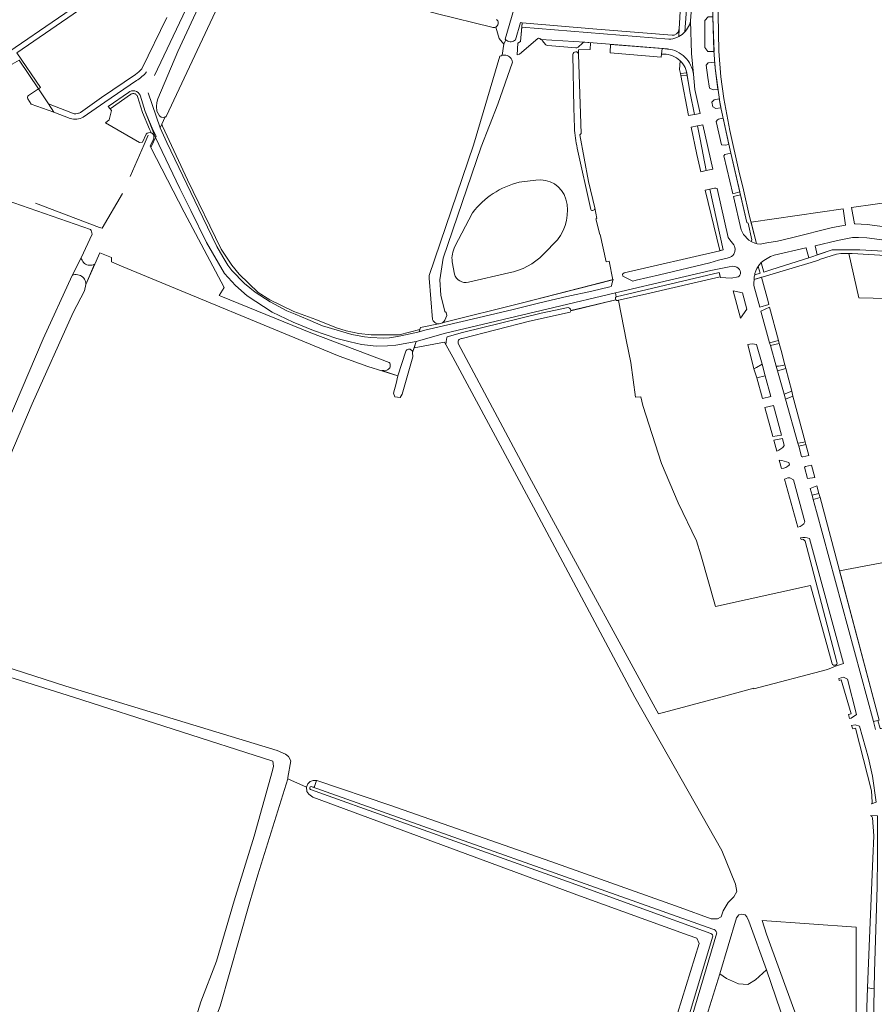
# Model space of a CAD drawing. Header units: metres. Extents: x 209813 to 223847, y 571801 to 587119.
# Tile 323 of 656: x 222118 to 222421, y 574940 to 575290. Entities that reach past the tile are written whole.
import ezdxf

# ---------------------------------------------------------------- set-up
doc = ezdxf.new("R2010")
doc.units = ezdxf.units.M
for name, color, linetype, lineweight in [('B-RO-GK-BESCHOEIING-G', 8, 'GK-BESCHOEIING', 0), ('B-RO-GR-BEPLANTING_CULTUUR_BOSPLANTSOEN-GV', 8, 'Continuous', 0), ('B-RO-GR-BOUWLAND-GV', 8, 'Continuous', 0), ('B-RO-GR-GRAS-GV', 8, 'Continuous', 0), ('B-RO-GR-GROENVOORZIENING-GV', 8, 'Continuous', 0), ('B-RO-GR-HAAG-GV', 8, 'Continuous', 0), ('B-RO-GR-HOUTWAL-GV', 8, 'Continuous', 0), ('B-RO-OG-TERREIN_CULTUURSCHEIDING-GV', 8, 'Continuous', 0), ('B-RO-OG-WATER_GREPPEL-GV', 8, 'Continuous', 0), ('B-RO-OG-WEG-GV', 8, 'Continuous', 0), ('B-RO-VH-VERHARDING_STRAATBAKSTEEN-GV', 8, 'Continuous', 0), ('B-RO-VH-VERHARDING_TEGEL-GV', 8, 'Continuous', 0)]:
    doc.layers.add(name, color=color, linetype=linetype, lineweight=lineweight)
doc.linetypes.add('GK-BESCHOEIING', pattern='A,30,-5,[1,NLCS.shx,S=1,R=0,X=0,Y=0],-5', length=40)

msp = doc.modelspace()

# ---------------------------------------------------------------- linework, layer by layer
at = {"layer": 'B-RO-GK-BESCHOEIING-G', "flags": 128}
for points in [[(222317.269, 575249.395), (222316.75, 575248.972), (222319.881, 575232.33), (222322.036, 575223.037)], [(222162.086, 575245.467), (222163.558, 575248.824)], [(222157.15, 575234.203), (222162.086, 575245.467)], [(222147.167, 575215.842), (222154.361, 575228.152)], [(222123.521, 575224.709), (222146.275, 575216.068), (222147.167, 575215.842)]]:
    msp.add_lwpolyline(points, dxfattribs=at)
at = {"layer": 'B-RO-GR-BEPLANTING_CULTUUR_BOSPLANTSOEN-GV', "flags": 128}
for points in [[(222128.106, 575259.908), (222124.626, 575265.322), (222121.04, 575262.9)], [(222120.785, 575261.728), (222121.95, 575259.89), (222130.01, 575256.947), (222128.106, 575259.908)]]:
    msp.add_lwpolyline(points, dxfattribs=at)
at = {"layer": 'B-RO-GR-BEPLANTING_CULTUUR_BOSPLANTSOEN-GV'}
msp.add_lwpolyline([(222121.04, 575262.9, 0.4119232), (222120.785, 575261.728)], format="xyb", dxfattribs=at)
at = {"layer": 'B-RO-GR-BEPLANTING_CULTUUR_BOSPLANTSOEN-GV', "flags": 128}
msp.add_lwpolyline([(222444.403, 575046.049), (222443.984, 575049.148), (222442.756, 575054.961), (222438.897, 575071.117), (222433.238, 575094.565), (222432.511, 575098.504), (222428.377, 575097.83), (222408.911, 575094.168), (222422.949, 575041.195), (222422.573, 575041.128), (222423.333, 575038.225), (222423.688, 575038.299), (222425.599, 575038.537), (222428.645, 575038.59), (222444.594, 575037.547), (222444.555, 575041.182)], close=True, dxfattribs=at)
at = {"layer": 'B-RO-GR-BOUWLAND-GV', "flags": 128}
for points in [[(222222.048, 575019.807), (222223.437, 575019.807), (222249.349, 575011.067), (222306.393, 574991.064), (222352.325, 574974.766), (222363.391, 574970.755), (222365.64, 574970.755), (222366.963, 574971.417), (222367.624, 574973.533), (222369.395, 574976.482), (222371.461, 574978.56), (222372.519, 574980.412), (222371.99, 574983.058), (222367.095, 574994.965), (222336.271, 575049.337), (222300.288, 575116.805), (222271.713, 575169.987), (222268.67, 575175.411), (222257.959, 575173.371), (222257.373, 575171.674), (222257.425, 575170.119), (222253.721, 575156.89), (222252.994, 575155.708), (222251.075, 575155.964), (222250.546, 575157.287), (222251.604, 575160.726), (222252.108, 575163.425), (222241.55, 575166.679), (222231.363, 575170.384), (222154.105, 575202.398), (222150.533, 575203.854), (222150.462, 575205.357), (222146.35, 575207.077), (222141.421, 575195.784), (222140.876, 575193.535), (222136.907, 575185.862), (222122.355, 575153.45), (222114.417, 575134.797)], [(222089.811, 575067.593), (222134.261, 575053.305), (222209.271, 575030.419), (222212.313, 575029.096), (222213.383, 575028.34), (222214.11, 575026.752), (222213.136, 575020.865)], [(222213.052, 575020.402), (222202.478, 574986.38), (222199.372, 574975.972), (222189.054, 574939.724), (222186.408, 574932.653)], [(222213.136, 575020.865), (222213.052, 575020.402), (222219.781, 575017.39), (222220.178, 575018.647), (222220.972, 575019.441), (222222.048, 575019.807)], [(222192.89, 574929.531), (222193.922, 574931.198), (222195.493, 574931.929), (222197.335, 574931.357), (222204.955, 574928.261), (222257.978, 574908.894), (222267.582, 574905.401), (222298.618, 574894.447), (222325.844, 574884.684), (222338.861, 574879.049), (222339.893, 574882.382), (222337.035, 574883.573), (222336.48, 574884.684), (222336.162, 574887.734), (222337.618, 574892.364), (222359.049, 574961.949), (222358.255, 574963.802), (222355.212, 574964.86), (222316.98, 574978.751), (222221.994, 575013.94), (222220.509, 575014.943), (222219.847, 575015.869), (222219.781, 575017.39)], [(222392.918, 574923.541), (222382.96, 574952.646), (222379.044, 574949.048), (222376.398, 574947.46), (222373.011, 574947.672), (222368.778, 574949.577), (222366.45, 574951.164), (222358.72, 574926.584)]]:
    msp.add_lwpolyline(points, dxfattribs=at)
at = {"layer": 'B-RO-GR-GRAS-GV', "flags": 128}
for points in [[(222286.896, 575287.214), (222286.562, 575287.088), (222286.208, 575287.038), (222285.852, 575287.067), (222285.51, 575287.172), (222266.182, 575291.867), (222248.14, 575296.803), (222240.775, 575298.475), (222197.68, 575309.478)], [(222194.713, 575308.412), (222169.961, 575255.491)], [(222290.472, 575282.647), (222290.192, 575282.956), (222294.171, 575296.218)], [(222316.3, 575277.513), (222316.24, 575279.071), (222320.46, 575279.208), (222320.51, 575281.632), (222318.489, 575281.795), (222317.957, 575281.681), (222317.724, 575281.536), (222316.098, 575280.059), (222315.878, 575279.914), (222315.629, 575279.83), (222315.366, 575279.81), (222305.39, 575280.611), (222304.963, 575280.741), (222304.662, 575280.947), (222303.367, 575282.475), (222303.211, 575282.626), (222303.023, 575282.734), (222302.511, 575283.121), (222302.232, 575283.231), (222302.027, 575283.231), (222301.8, 575283.16), (222295.343, 575277.557), (222294.511, 575277.315), (222294.691, 575281.437), (222295.664, 575282.035), (222296.24, 575288.704), (222295.716, 575288.762), (222293.882, 575282.656), (222293.556, 575282.396), (222293.191, 575282.195), (222292.798, 575282.057), (222292.387, 575281.986), (222291.97, 575281.985), (222291.559, 575282.054), (222291.165, 575282.189), (222290.799, 575282.389), (222290.472, 575282.647), (222289.787, 575281.112), (222289.17, 575277.174), (222289.637, 575277.265), (222290.085, 575277.277), (222290.529, 575277.221), (222290.96, 575277.097), (222291.366, 575276.908), (222291.739, 575276.659), (222292.069, 575276.355), (222292.348, 575276.005), (222292.57, 575275.615), (222292.729, 575275.196), (222292.822, 575274.758), (222287.589, 575259.822), (222281.674, 575244.7), (222268.214, 575205.172), (222267.049, 575197.467), (222267.379, 575192.069), (222268.875, 575186.208), (222269.263, 575185.902), (222269.512, 575184.835), (222268.833, 575183.234), (222268.616, 575182.87), (222268.338, 575182.551), (222268.009, 575182.285), (222267.839, 575182.192), (222296.337, 575189.346), (222328.441, 575197.54), (222327.18, 575204.141), (222326.147, 575203.92), (222323.996, 575213.586), (222323.786, 575213.565), (222322.423, 575219.129), (222322.811, 575219.198), (222322.036, 575223.037)], [(222287.195, 575289.919), (222287.444, 575289.662), (222287.631, 575289.358), (222287.747, 575289.02), (222287.786, 575288.665), (222287.747, 575288.309), (222287.631, 575287.971), (222287.444, 575287.667), (222287.195, 575287.41), (222286.896, 575287.214), (222288.092, 575283.11), (222289.787, 575281.112)], [(222260.212, 575180.565), (222266.636, 575181.89), (222266.395, 575181.897), (222265.98, 575181.983), (222265.588, 575182.142), (222265.229, 575182.367), (222264.916, 575182.652), (222264.658, 575182.987), (222264.463, 575183.363), (222263.247, 575198.117), (222263.235, 575199.034), (222279.038, 575245.253), (222288.378, 575276.823), (222288.773, 575277.035), (222289.17, 575277.174)], [(222169.596, 575255.329), (222168.389, 575252.717), (222168.641, 575251.977), (222177.54, 575232.956), (222189.45, 575208.329), (222193.201, 575202.696), (222195.765, 575199.535), (222202.539, 575192.962), (222206.653, 575190.351), (222215.208, 575186.293), (222222.997, 575183.418), (222230.403, 575180.44), (222233.856, 575179.404), (222238.355, 575178.412), (222242.729, 575177.95), (222252.651, 575177.954), (222260, 575179.903), (222260.212, 575180.565)], [(222320.601, 575222.457), (222315.814, 575244.232)], [(222057.64, 575010.374), (222098.011, 575110.388), (222126.283, 575176.584), (222136.563, 575199.074), (222139.793, 575205.304), (222143.601, 575213.681), (222143.557, 575214.129), (222143.441, 575214.563), (222143.255, 575214.972), (222143.004, 575215.345), (222074.871, 575238.964), (222073.245, 575230.466)], [(222295.233, 575232.102), (222301.129, 575232.912)], [(222272.418, 575209.315), (222278.621, 575221.301)], [(222308.789, 575211.656), (222303.854, 575206.584)], [(222136.563, 575199.074), (222137.033, 575199.239), (222137.522, 575199.335), (222138.02, 575199.36), (222138.516, 575199.313), (222139.001, 575199.197), (222139.464, 575199.012), (222139.895, 575198.762), (222140.287, 575198.454), (222140.63, 575198.093), (222140.918, 575197.687), (222141.146, 575197.243), (222141.307, 575196.772), (222141.4, 575196.282), (222141.421, 575195.784), (222144.431, 575203.07), (222144.012, 575202.862), (222143.566, 575202.72), (222143.105, 575202.647), (222142.637, 575202.644), (222142.174, 575202.712), (222141.727, 575202.849), (222141.306, 575203.052), (222140.92, 575203.316), (222140.579, 575203.636), (222140.289, 575204.003), (222140.059, 575204.41), (222139.892, 575204.847), (222139.793, 575205.304)], [(222272.221, 575199.548), (222271.453, 575203.83)], [(222291.506, 575199.977), (222277.238, 575196.668)], [(222329.545, 575190.355), (222313.517, 575186.492), (222313.466, 575186.227), (222313.353, 575185.981), (222298.85, 575182.787), (222275.027, 575176.613), (222274.726, 575176.642), (222274.426, 575176.598), (222274.146, 575176.483), (222273.902, 575176.305), (222273.708, 575176.072), (222273.575, 575175.8), (222273.513, 575175.504), (222273.523, 575175.201), (222273.605, 575174.91), (222298.733, 575127.697), (222306.736, 575113.054), (222343.465, 575045.612), (222344.691, 575043.488), (222368.545, 575049.882), (222378.46, 575052.589), (222378.527, 575052.342), (222404.61, 575059.167), (222407.456, 575060.401), (222407.371, 575060.713)], [(222339.155, 575152.865), (222338.41, 575155.956), (222336.517, 575155.892), (222334.867, 575168.166), (222333.337, 575175.599), (222330.416, 575190.208), (222330.046, 575190.124)], [(222406.29, 575061.215), (222398.645, 575088.982), (222364.937, 575081.604), (222359.73, 575099.88), (222358.123, 575104.907), (222351.671, 575118.32), (222345.72, 575132.264), (222339.155, 575152.865)], [(222172.3, 574909.291), (222182.23, 574941.309), (222187.744, 574955.71), (222194.098, 574977.145), (222201.149, 575000), (222207.702, 575023.377), (222207.992, 575024.872), (222207.78, 575026.671), (222137.055, 575049.348), (222089.112, 575064.429), (222087.604, 575064.032), (222086.731, 575062.683), (222074.586, 575033.155), (222062.124, 575002.755), (222059.743, 574995.611), (222056.33, 574986.403), (222044.344, 574956.082), (222027.12, 574912.346)]]:
    msp.add_lwpolyline(points, dxfattribs=at)
at = {"layer": 'B-RO-GR-GRAS-GV'}
for points in [[(222314.299, 575277.448, -0.9449889), (222316.3, 575277.513)], [(222169.961, 575255.491, -0.1647594), (222169.596, 575255.329)], [(222315.814, 575244.232, -0.0410317), (222314.832, 575251.435)], [(222278.621, 575221.301, -0.1703152), (222295.233, 575232.102)], [(222301.129, 575232.912, -0.3691015), (222311.83, 575226.161)], [(222311.83, 575226.161, -0.2342341), (222308.789, 575211.656)], [(222271.453, 575203.83, -0.160204), (222272.418, 575209.315)], [(222303.854, 575206.584, -0.1540477), (222291.506, 575199.977)], [(222277.238, 575196.668, -0.4089279), (222272.221, 575199.548)], [(222407.371, 575060.713, -0.3681359), (222406.29, 575061.215)]]:
    msp.add_lwpolyline(points, format="xyb", dxfattribs=at)
at = {"layer": 'B-RO-GR-GRAS-GV', "flags": 128}
for points in [[(222382.96, 574952.646), (222376.778, 574969.843), (222376.05, 574971.364), (222375.455, 574972.158), (222374.265, 574972.423), (222373.14, 574972.158), (222372.346, 574971.1), (222366.45, 574951.164), (222368.778, 574949.577), (222373.011, 574947.672), (222376.398, 574947.46), (222379.044, 574949.048)], [(222414.871, 574967.754), (222381.517, 574970.066), (222383.056, 574965.313), (222392.673, 574938.616), (222399.41, 574920.895), (222402.8, 574911.444), (222402.929, 574910.56), (222403.017, 574905.236), (222404.711, 574901.94), (222407.594, 574898.489), (222412.276, 574894.411), (222413.38, 574893.858), (222414.046, 574894.572), (222414.395, 574895.866), (222414.267, 574899.512), (222414.694, 574926.758), (222415.37, 574927.176), (222416.845, 574927.327), (222418.157, 574926.484), (222418.129, 574930.628), (222415.45, 574930.534), (222415.039, 574931.012), (222414.832, 574936.925)]]:
    msp.add_lwpolyline(points, close=True, dxfattribs=at)
at = {"layer": 'B-RO-GR-GROENVOORZIENING-GV', "flags": 128}
for points in [[(222352.425, 575270.739), (222354.719, 575270.913), (222354.656, 575271.333), (222354.412, 575272.078), (222354.101, 575272.797), (222353.725, 575273.485), (222353.287, 575274.136), (222352.792, 575274.744), (222352.374, 575275.171), (222352.149, 575272.15)], [(222354.829, 575270.182), (222352.578, 575269.954), (222355.371, 575255.77), (222357.416, 575256.193), (222355.88, 575263.735)], [(222358.472, 575252.143), (222356.215, 575251.686), (222358.22, 575241.987), (222359.7, 575235.841), (222361.564, 575236.279), (222359.462, 575247.421)], [(222362.842, 575229.618), (222361.284, 575229.259), (222366.436, 575207.86), (222367.659, 575208.138)]]:
    msp.add_lwpolyline(points, close=True, dxfattribs=at)
at = {"layer": 'B-RO-GR-GROENVOORZIENING-GV'}
for points in [[(222160.645, 575262.992, 0.5131519), (222156.487, 575263.934)], [(222165.062, 575249.368, -0.36818), (222165.36, 575247.358)], [(222379.505, 575174.589, 0.1033116), (222376.368, 575174.523)]]:
    msp.add_lwpolyline(points, format="xyb", dxfattribs=at)
at = {"layer": 'B-RO-GR-GROENVOORZIENING-GV', "flags": 128}
for points in [[(222165.36, 575247.358), (222164.23, 575244.927), (222164.47, 575244.463), (222166.169, 575248.03), (222162.498, 575257.256), (222160.645, 575262.992)], [(222376.368, 575174.523), (222378.476, 575165.936), (222381.429, 575167.55), (222379.505, 575174.589)]]:
    msp.add_lwpolyline(points, dxfattribs=at)
at = {"layer": 'B-RO-GR-HAAG-GV', "flags": 128}
for points in [[(222156.487, 575263.934), (222149.355, 575258.971), (222150.001, 575258.203), (222157.283, 575263.292), (222157.426, 575263.383), (222157.63, 575263.481), (222157.817, 575263.543), (222158.039, 575263.585), (222158.237, 575263.596), (222158.434, 575263.583), (222158.655, 575263.539), (222158.895, 575263.453), (222159.07, 575263.361), (222159.276, 575263.213), (222159.438, 575263.056), (222159.592, 575262.854), (222159.724, 575262.604), (222161.558, 575256.912), (222164.008, 575250.939), (222164.71, 575249.6)], [(222166.403, 575248.52), (222164.916, 575251.362), (222162.498, 575257.256), (222160.645, 575262.992)], [(222165.36, 575247.358), (222164.23, 575244.927), (222164.47, 575244.463), (222166.403, 575248.52)]]:
    msp.add_lwpolyline(points, dxfattribs=at)
at = {"layer": 'B-RO-GR-HAAG-GV'}
msp.add_lwpolyline([(222164.71, 575249.6, -0.067072), (222165.062, 575249.368)], format="xyb", dxfattribs=at)
at = {"layer": 'B-RO-GR-HOUTWAL-GV', "flags": 128}
msp.add_lwpolyline([(222166.169, 575248.03), (222164.47, 575244.463), (222176.334, 575221.535), (222190.504, 575194.8), (222188.732, 575191.926), (222189.334, 575191.664), (222221.296, 575178.66), (222249.084, 575168.146), (222249.279, 575167.87), (222249.412, 575167.559), (222249.479, 575167.228), (222249.476, 575166.89), (222249.403, 575166.56), (222249.264, 575166.252), (222249.064, 575165.979), (222248.812, 575165.754), (222248.519, 575165.585), (222248.197, 575165.481), (222246.459, 575165.295), (222252.108, 575163.425), (222254.967, 575172.193), (222255.135, 575172.446), (222255.358, 575172.652), (222255.624, 575172.8), (222255.917, 575172.88), (222256.22, 575172.888), (222256.517, 575172.824), (222256.791, 575172.691), (222257.025, 575172.497), (222257.206, 575172.254), (222257.324, 575171.974), (222257.373, 575171.674), (222258.655, 575175.611), (222251.481, 575174.308), (222248.464, 575174.039), (222244.395, 575173.963), (222239.197, 575174.592), (222235.273, 575175.427), (222230.531, 575176.658), (222222.175, 575179.506), (222214.965, 575182.407), (222207.485, 575186.039), (222198.616, 575191.79), (222194.497, 575195.459), (222190.673, 575199.726), (222184.251, 575210.775), (222178.709, 575222.13), (222174.707, 575229.874), (222168.449, 575243.002)], close=True, dxfattribs=at)
for points in [[(222221.177, 575016.646), (222312.361, 574983.908), (222363.252, 574965.539)], [(222363.906, 574967.079), (222221.406, 575017.635)], [(222363.862, 574964.178), (222340.68, 574886.809), (222339.814, 574885.875), (222338.782, 574885.716), (222337.909, 574886.192), (222337.353, 574886.986), (222337.052, 574890.564), (222336.162, 574887.734), (222336.48, 574884.684), (222337.035, 574883.573), (222341.56, 574881.747), (222341.004, 574882.541), (222341.041, 574883.566), (222365.356, 574965.786)]]:
    msp.add_lwpolyline(points, dxfattribs=at)
at = {"layer": 'B-RO-GR-HOUTWAL-GV'}
msp.add_lwpolyline([(222365.356, 574965.786, 0.2790011), (222363.906, 574967.079)], format="xyb", dxfattribs=at)
at = {"layer": 'B-RO-OG-TERREIN_CULTUURSCHEIDING-GV', "flags": 128}
for points in [[(222354.052, 575285.497), (222354.162, 575285.612), (222354.607, 575286.166), (222355.001, 575286.759), (222355.341, 575287.383), (222355.625, 575288.035), (222355.851, 575288.709), (222356.016, 575289.401), (222356.871, 575300.428), (222355.143, 575300.585), (222354.689, 575295.05)], [(222361.153, 575279.929), (222362.192, 575278.485), (222364.384, 575278.51), (222364.171, 575284.323), (222364.014, 575290.82), (222362.254, 575290.784), (222361.077, 575289.556)], [(222345.771, 575277.572), (222345.926, 575279.579), (222327.613, 575281.058), (222327.491, 575278.241), (222327.569, 575278.042), (222345.644, 575276.502)], [(222362.149, 575269.296), (222362.798, 575265.526), (222364.034, 575264.918), (222365.729, 575265.065), (222364.824, 575272.566), (222364.659, 575274.796), (222362.293, 575274.444), (222361.56, 575273.711)], [(222366.77, 575258.736), (222366.254, 575261.697), (222364.415, 575261.379), (222363.652, 575260.564), (222363.941, 575258.885), (222365.009, 575258.249), (222366.818, 575258.511)], [(222367.592, 575254.892), (222366.408, 575254.685), (222365.996, 575254.536), (222365.589, 575254.308), (222365.114, 575253.627), (222366.994, 575245.441), (222368.294, 575245.287), (222369.694, 575245.462)], [(222361.564, 575236.279), (222363.931, 575236.712), (222360.372, 575252.527), (222358.472, 575252.143), (222359.462, 575247.421)], [(222367.898, 575241.474), (222371.018, 575228.058), (222373.563, 575228.665), (222370.376, 575242.48), (222368.261, 575241.948)], [(222336.787, 575197.375), (222345.03, 575199.258), (222362.883, 575203.579), (222366.005, 575204.525), (222369, 575205.156), (222370.16, 575205.576), (222370.591, 575205.826), (222371.032, 575206.161), (222371.419, 575206.655), (222371.748, 575207.536), (222371.866, 575208.318), (222371.823, 575208.979), (222371.659, 575209.441), (222371.401, 575209.909), (222370.969, 575210.514), (222369.964, 575211.637), (222369.366, 575212.558), (222365.461, 575229.91), (222365.027, 575230.045), (222364.602, 575230.023), (222362.842, 575229.618), (222367.659, 575208.138), (222366.463, 575207.748), (222332.541, 575199.951), (222331.849, 575199.524), (222332.054, 575198.743), (222335.554, 575197.071)], [(222374.026, 575215.199), (222374.828, 575213.553), (222376.706, 575211.625), (222377.534, 575211.144), (222377.845, 575211.644), (222376.467, 575217.637), (222376.049, 575217.892), (222373.799, 575227.644), (222371.248, 575227.073)], [(222383.154, 575210.576), (222386.947, 575211.156), (222392.326, 575212.551), (222406.454, 575216.036), (222411.054, 575216.882), (222410.221, 575222.678), (222377.508, 575218.014), (222379.457, 575210.331), (222379.719, 575210.242), (222380.946, 575210.165), (222381.396, 575210.216)], [(222415.665, 575212.571), (222413.484, 575212.493), (222408.209, 575211.434), (222400.281, 575209.603), (222401.011, 575206.396), (222406.343, 575208.106), (222416.173, 575208.1), (222430.832, 575207.291), (222430.397, 575208.223), (222428.9, 575210.089), (222427.758, 575210.68), (222426.388, 575211.222), (222424.86, 575211.583), (222418.604, 575212.358)], [(222382.022, 575200.222), (222384.841, 575201.146), (222397.981, 575205.322), (222397.129, 575208.736), (222396.968, 575208.837), (222385.695, 575206.209), (222384.418, 575205.728), (222382.091, 575204.354), (222381.099, 575203.65)], [(222431.179, 575202.726), (222431.156, 575205.533), (222431.128, 575205.726), (222413.366, 575206.793), (222412.229, 575206.838), (222415.821, 575191.094), (222431.176, 575190.739)], [(222372.95, 575198.58), (222373.288, 575198.833), (222373.574, 575199.168), (222373.768, 575199.663), (222373.764, 575200.167), (222373.643, 575200.719), (222373.409, 575201.146), (222372.973, 575201.674), (222372.514, 575201.996), (222371.763, 575202.276), (222371.014, 575202.325), (222369.781, 575202.106), (222363.29, 575200.757), (222350.582, 575197.825), (222329.361, 575192.824), (222329.685, 575191.463), (222366.162, 575200.066), (222366.64, 575198.369), (222370.476, 575198.14)], [(222380.018, 575202.172), (222379.59, 575201.507), (222379.182, 575200.739), (222378.906, 575199.772), (222378.808, 575199.256), (222380.805, 575199.856)], [(222321.048, 575193.455), (222327.352, 575195.047), (222327.953, 575195.195), (222328.118, 575196.011), (222328.548, 575197.567), (222296.337, 575189.346), (222267.839, 575182.192), (222267.638, 575182.081), (222267.237, 575181.946), (222266.818, 575181.884), (222266.636, 575181.89), (222260.212, 575180.565), (222259.737, 575179.084), (222261.763, 575179.588), (222274.957, 575182.673), (222282.589, 575184.497), (222293.101, 575186.956), (222302.552, 575189.269), (222312.11, 575191.531)], [(222383.571, 575189.79), (222381.284, 575198.425), (222378.595, 575197.626), (222378.535, 575196.331), (222378.538, 575195.432), (222380.611, 575187.77), (222383.848, 575188.748)], [(222371.198, 575193.565), (222373.825, 575183.888), (222376.077, 575187.136), (222374.524, 575192.82)], [(222384.111, 575187.755), (222381.005, 575186.311), (222384.111, 575175.174), (222387.247, 575175.923)], [(222389.9, 575165.977), (222386.929, 575165.165), (222389.266, 575156.866), (222391.94, 575157.948)], [(222381.594, 575155.342), (222384.57, 575156.055), (222382.55, 575163.448), (222379.601, 575162.657)], [(222394.133, 575139.578), (222395.742, 575139.783), (222396.711, 575139.993), (222392.356, 575156.211), (222389.738, 575155.188)], [(222385.44, 575152.873), (222382.459, 575152.165), (222385.253, 575141.911), (222388.309, 575142.373)], [(222398.056, 575135.132), (222397.025, 575139.023), (222394.452, 575138.447), (222395.457, 575134.818), (222395.703, 575134.674), (222395.942, 575134.633)], [(222396.494, 575130.989), (222397.583, 575126.97), (222400.108, 575127.389), (222398.964, 575131.705), (222396.862, 575131.231)], [(222401.616, 575121.698), (222400.92, 575124.325), (222398.553, 575123.387), (222399.183, 575121.064)], [(222400.739, 575115.318), (222420.954, 575040.704), (222422.573, 575041.128), (222422.949, 575041.195), (222402.009, 575120.215), (222399.588, 575119.569)], [(222413.082, 575043.482), (222412.148, 575043.176), (222412.52, 575041.81), (222413, 575041.939), (222414.912, 575043.271), (222411.732, 575055.821), (222410.279, 575056.483), (222408.64, 575056.053), (222408.835, 575055.337), (222409.49, 575055.524)], [(222420.333, 575011.522), (222421.99, 575012.104), (222420.675, 575021.382), (222419.203, 575027.712), (222416.054, 575039.129), (222414.488, 575039.522), (222413.199, 575039.316), (222413.659, 575038.091), (222414.605, 575038.432), (222420.271, 575016.17), (222420.537, 575012.059), (222420.466, 575011.778)]]:
    msp.add_lwpolyline(points, close=True, dxfattribs=at)
for points in [[(222170.159, 575290.621), (222161.299, 575272.377), (222160.245, 575271.303), (222159.068, 575270.366), (222146.971, 575262.224), (222139.471, 575256.882), (222139.006, 575256.669), (222138.763, 575256.587), (222138.389, 575256.497), (222137.881, 575256.439), (222137.625, 575256.437), (222137.306, 575256.46), (222136.99, 575256.51), (222136.679, 575256.588), (222128.106, 575259.908), (222130.01, 575256.947), (222135.89, 575254.8)], [(222140.507, 575255.233), (222148.094, 575260.596), (222159.364, 575268.202)], [(222164.71, 575249.6), (222164.008, 575250.939), (222161.558, 575256.912), (222159.724, 575262.604), (222159.592, 575262.854), (222159.438, 575263.056), (222159.232, 575263.249), (222159.045, 575263.376), (222158.817, 575263.486), (222158.655, 575263.539), (222158.434, 575263.583), (222158.237, 575263.596), (222158.039, 575263.585), (222157.817, 575263.543), (222157.63, 575263.481), (222157.426, 575263.383), (222157.283, 575263.292), (222150.001, 575258.203), (222150.5, 575257.61), (222149.69, 575254.23), (222148.387, 575253.264), (222160.491, 575246.223), (222161.545, 575246.292)], [(222211.071, 575188.252), (222206.653, 575190.351), (222202.539, 575192.962), (222195.765, 575199.535), (222193.201, 575202.696), (222189.45, 575208.329), (222177.54, 575232.956), (222168.641, 575251.977), (222168.389, 575252.717), (222167.811, 575251.476), (222170.174, 575246.177), (222177.191, 575231.423), (222182.911, 575219.632), (222187.926, 575209.307), (222190.005, 575205.605), (222191.824, 575202.715), (222193.226, 575200.824), (222197.684, 575196.186), (222201.514, 575193.055), (222206.86, 575189.725), (222212.799, 575186.464), (222215.701, 575185.247)], [(222161.545, 575246.292), (222162.8, 575249.155)], [(222429.979, 575225.495), (222413.227, 575223.115), (222414.279, 575217.313), (222414.434, 575217.329), (222418.744, 575217.084), (222423.205, 575216.527), (222424.938, 575216.46), (222426.624, 575216.581), (222427.753, 575216.782), (222428.709, 575217.293), (222430.224, 575218.482), (222430.877, 575219.214), (222431.395, 575220.182), (222431.687, 575220.974), (222431.828, 575221.89), (222431.91, 575223.768), (222432.001, 575224.276), (222432.038, 575225.734)], [(222329.361, 575192.824), (222307.472, 575187.666), (222269.121, 575178.566), (222258.655, 575175.611), (222257.959, 575173.371), (222268.67, 575175.411), (222269.164, 575174.529), (222269.36, 575176.449), (222269.483, 575176.88)], [(222269.483, 575176.88), (222269.68, 575177.283), (222275.148, 575178.779), (222303.029, 575185.608), (222312.61, 575187.673), (222312.867, 575187.59), (222313.098, 575187.448), (222313.287, 575187.255), (222313.425, 575187.022), (222313.503, 575186.763), (222313.514, 575186.552), (222329.545, 575190.355)], [(222260, 575179.903), (222252.651, 575177.954), (222242.729, 575177.95), (222238.355, 575178.412), (222233.856, 575179.404), (222230.403, 575180.44), (222222.997, 575183.418), (222215.208, 575186.293), (222211.071, 575188.252)], [(222215.701, 575185.247), (222220.225, 575183.409), (222223.694, 575181.912), (222225.418, 575181.195), (222235.801, 575178.143), (222240.252, 575177.267), (222242.557, 575176.973), (222246.958, 575176.813), (222249.238, 575176.946), (222251.99, 575177.353), (222257.092, 575178.425), (222259.737, 575179.084)], [(222388.269, 575172.397), (222387.508, 575174.939), (222384.393, 575174.172), (222386.448, 575166.874)], [(222389.558, 575167.325), (222388.269, 575172.397)], [(222389.32, 575138.672), (222388.634, 575141.183), (222385.628, 575140.535), (222386.661, 575136.741)], [(222387.56, 575133.44), (222388.365, 575130.487)], [(222391.19, 575131.794), (222390.944, 575132.701)], [(222396.656, 575111.643), (222392.628, 575126.49), (222391.312, 575127.162), (222390.559, 575127.164), (222389.391, 575126.72), (222394.131, 575109.663)], [(222395.121, 575105.917), (222395.261, 575105.387)], [(222396.687, 575104.796), (222399.146, 575095.703), (222408.024, 575061.803)], [(222407.456, 575060.401), (222410.294, 575061.365), (222398.255, 575105.747)], [(222407.371, 575060.713), (222407.456, 575060.401)], [(222421.212, 574945.817), (222421.313, 574951.852), (222422.229, 574982.075), (222422.458, 574992.443), (222422.447, 575007.294), (222419.921, 575007.377), (222420.171, 575007.256), (222420.381, 575007.074), (222420.535, 575006.843), (222420.625, 575006.58), (222421.064, 575000.166), (222420.769, 574992.099), (222419.612, 574963.83), (222418.914, 574946.22)], [(222419.167, 574872.255), (222419.637, 574889.833), (222420.008, 574907.408), (222420.898, 574927.073), (222421.212, 574945.817), (222418.914, 574946.22), (222418.355, 574932.115), (222418.129, 574930.628), (222418.157, 574926.484), (222417.328, 574888.174), (222416.817, 574852.046), (222412.974, 574851.911), (222411.981, 574852.074), (222411.782, 574846.69), (222412.389, 574846.668)]]:
    msp.add_lwpolyline(points, dxfattribs=at)
at = {"layer": 'B-RO-OG-TERREIN_CULTUURSCHEIDING-GV'}
for points in [[(222159.364, 575268.202, 0.0840346), (222162.968, 575271.288)], [(222135.89, 575254.8, 0.2150722), (222140.507, 575255.233)], [(222162.8, 575249.155, -0.3517343), (222164.71, 575249.6)], [(222329.545, 575190.355, -0.4691237), (222329.685, 575191.463)], [(222386.448, 575166.874, 0.0965268), (222389.558, 575167.325)], [(222386.661, 575136.741, 0.1605263), (222389.32, 575138.672)], [(222390.944, 575132.701, 0.0486337), (222387.56, 575133.44)], [(222388.365, 575130.487, 0.1537223), (222391.19, 575131.794)], [(222394.131, 575109.663, 0.223402), (222396.656, 575111.643)], [(222398.255, 575105.747, 0.1500114), (222395.121, 575105.917)], [(222395.261, 575105.387, -0.3754499), (222396.687, 575104.796)], [(222408.024, 575061.803, -0.4004592), (222407.371, 575060.713)]]:
    msp.add_lwpolyline(points, format="xyb", dxfattribs=at)
at = {"layer": 'B-RO-OG-WATER_GREPPEL-GV', "flags": 128}
for points in [[(222314.299, 575277.448), (222314.607, 575258.475), (222314.832, 575251.435)], [(222322.036, 575223.037), (222319.881, 575232.33), (222316.75, 575248.972), (222317.269, 575249.395), (222316.3, 575277.513)], [(222330.046, 575190.124), (222340.544, 575192.508), (222366.599, 575198.514), (222366.162, 575200.066), (222329.685, 575191.463)], [(222222.511, 575017.667), (222223.277, 575019.807), (222222.048, 575019.807), (222220.972, 575019.441), (222220.178, 575018.647), (222219.781, 575017.39), (222219.847, 575015.869), (222220.509, 575014.943), (222221.994, 575013.94), (222316.98, 574978.751), (222355.212, 574964.86), (222358.255, 574963.802), (222359.049, 574961.949), (222337.618, 574892.364), (222337.052, 574890.564), (222337.353, 574886.986), (222337.909, 574886.192), (222338.782, 574885.716), (222339.814, 574885.875), (222340.68, 574886.809), (222363.862, 574964.178)], [(222221.406, 575017.635), (222222.376, 575017.291), (222222.511, 575017.667)]]:
    msp.add_lwpolyline(points, dxfattribs=at)
at = {"layer": 'B-RO-OG-WATER_GREPPEL-GV'}
for points in [[(222320.601, 575222.457, 0.8093701), (222322.036, 575223.037)], [(222329.545, 575190.355, 0.1971142), (222330.046, 575190.124)], [(222221.177, 575016.646, -0.852333), (222221.406, 575017.635)], [(222363.862, 574964.178, 0.3737438), (222363.252, 574965.539)]]:
    msp.add_lwpolyline(points, format="xyb", dxfattribs=at)
at = {"layer": 'B-RO-OG-WEG-GV', "flags": 128}
for points in [[(222168.389, 575252.717), (222169.596, 575255.329), (222168.861, 575255.107), (222168.158, 575255.249), (222167.545, 575255.716), (222166.568, 575257.37), (222166.492, 575258.991), (222166.56, 575260.396), (222166.893, 575261.709), (222174.059, 575278.476), (222185.182, 575302.53), (222198.335, 575329.047), (222207.853, 575347.171), (222218.448, 575367.22), (222224.051, 575377.636)], [(222177.287, 575293.243), (222176.89, 575293.424), (222165.72, 575269.954)], [(222163.557, 575263.85), (222167.811, 575251.476), (222168.389, 575252.717)]]:
    msp.add_lwpolyline(points, dxfattribs=at)
at = {"layer": 'B-RO-VH-VERHARDING_STRAATBAKSTEEN-GV', "flags": 128}
for points in [[(222302.957, 575282.784), (222318.489, 575281.795), (222347.901, 575279.42), (222348.757, 575279.293), (222349.6, 575279.095), (222350.423, 575278.827), (222351.22, 575278.491), (222351.987, 575278.088), (222352.717, 575277.624), (222353.406, 575277.1), (222354.048, 575276.519), (222354.639, 575275.887), (222355.176, 575275.208), (222355.653, 575274.486), (222356.068, 575273.726), (222356.419, 575272.935), (222356.701, 575272.117), (222357.056, 575270.424), (222356.371, 575277.821), (222356.016, 575289.401), (222355.851, 575288.709), (222355.625, 575288.035), (222355.341, 575287.383), (222355.001, 575286.759), (222354.607, 575286.166), (222354.162, 575285.612), (222353.67, 575285.098), (222353.114, 575284.614), (222352.516, 575284.182), (222351.852, 575283.793), (222351.214, 575283.492), (222350.522, 575283.239), (222349.809, 575283.051), (222349.081, 575282.928), (222348.346, 575282.873), (222296.111, 575287.109), (222295.664, 575282.035), (222294.691, 575281.437), (222294.511, 575277.315), (222295.343, 575277.557), (222301.8, 575283.16), (222302.027, 575283.231), (222302.232, 575283.231), (222302.511, 575283.121)], [(222354.719, 575270.913), (222352.425, 575270.739), (222352.578, 575269.954), (222354.829, 575270.182)], [(222379.398, 575166.388), (222378.476, 575165.936), (222379.601, 575162.657), (222382.55, 575163.448), (222381.429, 575167.55)], [(222401.616, 575121.698), (222399.183, 575121.064), (222399.588, 575119.569), (222402.009, 575120.215)]]:
    msp.add_lwpolyline(points, close=True, dxfattribs=at)
at = {"layer": 'B-RO-VH-VERHARDING_TEGEL-GV', "flags": 128}
for points in [[(222351.852, 575283.793), (222352.516, 575284.182), (222353.114, 575284.614), (222353.67, 575285.098), (222354.052, 575285.497), (222354.689, 575295.05), (222355.9, 575309.819), (222357.997, 575336.293), (222359.641, 575336.159), (222360.391, 575345.834), (222361.27, 575353.302), (222358.79, 575353.52), (222357.979, 575342.493), (222355.88, 575342.646), (222354.951, 575328.958), (222354.623, 575325.849), (222353.088, 575305.061), (222352.026, 575286.603)], [(222386.448, 575166.874), (222386.929, 575165.165), (222389.9, 575165.977), (222389.558, 575167.325)], [(222423.333, 575038.225), (222422.573, 575041.128), (222420.954, 575040.704), (222421.717, 575037.886)]]:
    msp.add_lwpolyline(points, dxfattribs=at)
for points in [[(222111.8, 575276.87), (222111.24, 575276.497), (222113.631, 575273.035), (222117.684, 575275.475), (222124.626, 575265.322), (222125.29, 575265.77), (222116.9, 575278.04), (222142.928, 575295.948), (222145.543, 575297.668), (222148.957, 575299.978), (222158.78, 575306.74), (222142.161, 575331.057), (222140.617, 575329.837), (222156.1, 575307.28)], [(222377.78, 575211.001), (222378.816, 575210.547), (222379.457, 575210.331), (222376.909, 575220.494), (222374.835, 575229.373), (222373.217, 575236.199), (222369.942, 575250.507), (222367.85, 575261.788), (222366.821, 575269.567), (222366.046, 575278.649), (222365.84, 575291.703), (222365.841, 575294.28), (222364.012, 575294.477), (222364.014, 575290.82), (222364.354, 575278.921), (222364.824, 575272.566), (222366.569, 575259.674), (222368.316, 575251.506), (222370.376, 575242.48), (222376.049, 575217.892), (222376.467, 575217.637), (222377.845, 575211.644), (222377.534, 575211.144)], [(222322.828, 575286.495), (222296.24, 575288.704), (222296.111, 575287.109), (222348.346, 575282.873), (222349.081, 575282.928), (222349.809, 575283.051), (222350.522, 575283.239), (222351.214, 575283.492), (222351.852, 575283.793), (222352.026, 575286.603), (222351.623, 575285.441), (222351.019, 575284.75), (222350.175, 575284.36), (222349.484, 575284.286)], [(222345.926, 575279.579), (222345.771, 575277.572), (222346.555, 575277.595), (222347.337, 575277.547), (222348.112, 575277.427), (222348.872, 575277.236), (222349.612, 575276.977), (222350.325, 575276.651), (222351.005, 575276.261), (222351.646, 575275.811), (222352.244, 575275.304), (222352.792, 575274.744), (222353.287, 575274.136), (222353.725, 575273.485), (222354.101, 575272.797), (222354.412, 575272.078), (222354.656, 575271.333), (222355.88, 575263.735), (222357.416, 575256.193), (222359.463, 575256.564), (222357.554, 575265.046), (222357.056, 575270.424), (222356.701, 575272.117), (222356.419, 575272.935), (222356.068, 575273.726), (222355.653, 575274.486), (222355.176, 575275.208), (222354.639, 575275.887), (222354.048, 575276.519), (222353.406, 575277.1), (222352.717, 575277.624), (222351.987, 575278.088), (222351.22, 575278.491), (222350.423, 575278.827), (222349.6, 575279.095), (222348.757, 575279.293)], [(222380.805, 575199.856), (222378.808, 575199.256), (222378.674, 575198.545), (222378.595, 575197.626), (222398.813, 575203.617), (222401.444, 575204.486), (222402.193, 575204.806), (222407.812, 575206.548), (222409.436, 575206.831), (222413.366, 575206.793), (222431.128, 575205.726), (222431.005, 575206.583), (222430.832, 575207.291), (222416.173, 575208.1), (222406.343, 575208.106), (222397.981, 575205.322), (222384.841, 575201.146), (222382.022, 575200.222), (222381.099, 575203.65), (222380.477, 575202.894), (222380.018, 575202.172)], [(222387.247, 575175.923), (222384.111, 575175.174), (222384.393, 575174.172), (222387.508, 575174.939)], [(222392.356, 575156.211), (222391.94, 575157.948), (222389.266, 575156.866), (222389.738, 575155.188)], [(222394.452, 575138.447), (222397.025, 575139.023), (222396.711, 575139.993), (222395.742, 575139.783), (222394.133, 575139.578)]]:
    msp.add_lwpolyline(points, close=True, dxfattribs=at)

doc.saveas('drawing.dxf')
